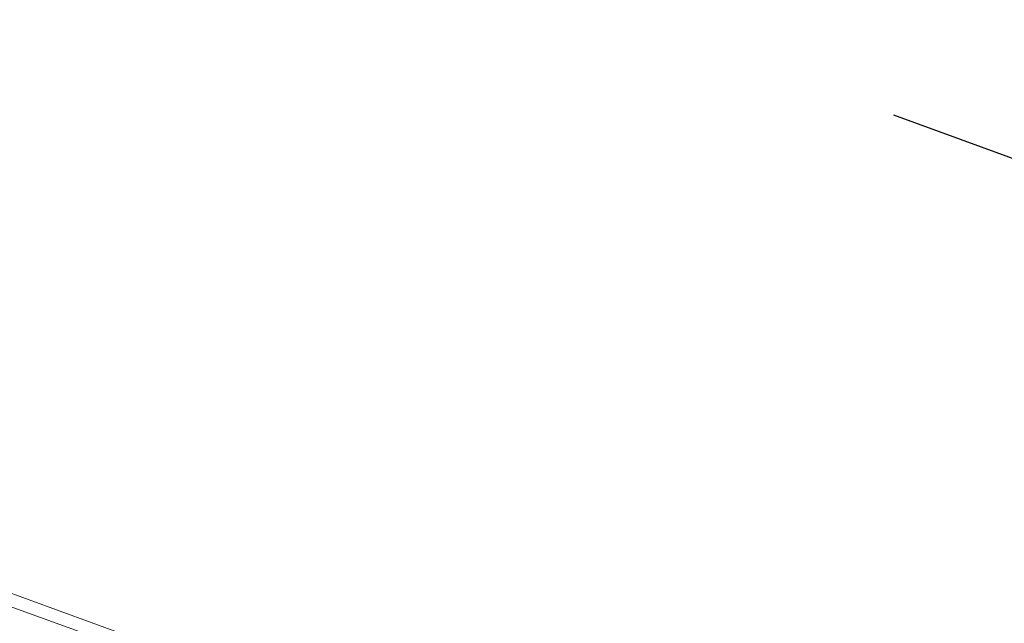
# Model space of a CAD drawing. Header units: millimetres. Extents: x 112481703 to 112588235, y 1264638581 to 1264713486.
# Tile 300 of 487: x 112572090 to 112572857, y 1264678293 to 1264678763. Entities that reach past the tile are written whole.
import ezdxf

# ---------------------------------------------------------------- set-up
doc = ezdxf.new("R2010")
doc.units = ezdxf.units.MM
doc.header["$LTSCALE"] = 0.5
doc.header["$MEASUREMENT"] = 0
doc.linetypes.add('Lang stiplet', pattern=[2116.666603, 1269.999981, -846.666622])
doc.linetypes.add('PLINE', pattern=[0])
doc.layers.add('234- Vinduer_ dører_ porter', color=7, linetype='Continuous', lineweight=0)
doc.layers.add('266- Himling og innvendig overflate#1', color=7, linetype='Continuous')

# ---------------------------------------------------------------- blocks, each defined once
blk = doc.blocks.new('Vindu[13]', base_point=(112557650, 1264717795))
at = {"layer": '234- Vinduer_ dører_ porter', "linetype": 'PLINE'}
for p, q in [((112570913.66, 1264678742.8), (112572219.47, 1264678266.39)), ((112570972.23, 1264678710.79), (112572154.04, 1264678279.62))]:
    blk.add_line(p, q, dxfattribs=at)

msp = doc.modelspace()

# ---------------------------------------------------------------- linework, layer by layer
at = {"layer": '266- Himling og innvendig overflate#1', "linetype": 'Lang stiplet'}
msp.add_lwpolyline([(112588235.42, 1264691281.63), (112578984.82, 1264665926.42), (112562432.07, 1264671965.54), (112565811.51, 1264681228.31), (112572876.02, 1264678650.89), (112578747.19, 1264694743.32)], close=True, dxfattribs=at)

# ---------------------------------------------------------------- block references
at = {"layer": '234- Vinduer_ dører_ porter', "linetype": 'PLINE'}
msp.add_blockref('Vindu[13]', (112557650, 1264717795), dxfattribs=at)

doc.saveas('drawing.dxf')
